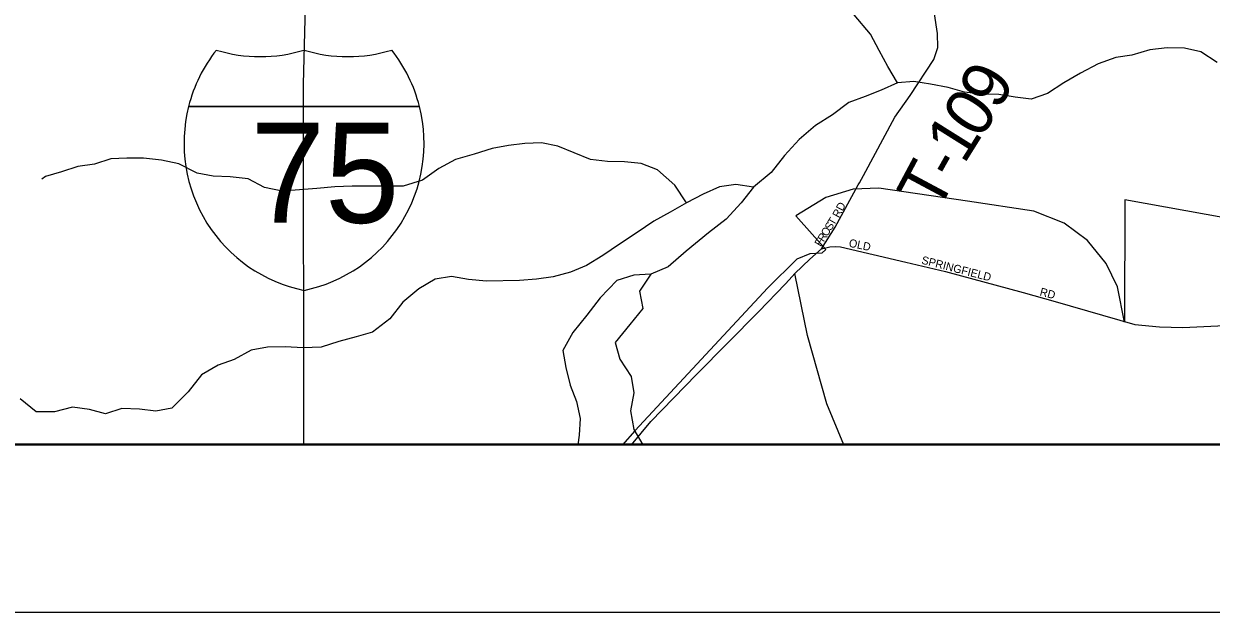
# Model space of a CAD drawing. Extents: x 0 to 680, y 0 to 440.
# Drawn here: x 493.34 to 518.1, y 173.86 to 186.12 of the extents above; entities that cross this region are included whole.
import ezdxf

# ---------------------------------------------------------------- set-up
doc = ezdxf.new("R2010")
doc.units = 0
for name, color, linetype in [('GM_X_Adjacent_County', 7, 'Continuous'), ('GM_X_City_Street', 7, 'Continuous'), ('GM_X_City_Street_Text', 7, 'Continuous'), ('GM_X_Corporation', 7, 'Continuous'), ('GM_X_County', 7, 'Continuous'), ('GM_X_Interstate_Location', 7, 'Continuous'), ('GM_X_Interstate_Route', 7, 'Continuous'), ('GM_X_Interstate_Shield', 7, 'Continuous'), ('GM_X_Minor_River', 7, 'Continuous'), ('GM_X_Township', 7, 'Continuous'), ('GM_X_Township_Road', 7, 'Continuous'), ('GM_X_Township_Road_Text', 7, 'Continuous'), ('SH_Data', 7, 'Continuous'), ('SH_Text', 7, 'Continuous')]:
    doc.layers.add(name, color=color, linetype=linetype)

msp = doc.modelspace()

# ---------------------------------------------------------------- linework, layer by layer
at = {"layer": 'GM_X_Adjacent_County'}
msp.add_lwpolyline([(345.039, 177.346), (520.893, 177.346), (521.309, 177.976), (521.849, 179.233), (522.757, 181.343), (525.036, 184.716), (526.665, 186.39), (528.059, 188.064), (519.299, 188.118), (512.018, 188.164), (499.168, 188.244), (489.489, 188.304), (462.863, 188.461), (453.715, 188.46)], dxfattribs=at)
at = {"layer": 'GM_X_City_Street'}
for points in [[(509.973, 181.432), (510.263, 181.884), (510.742, 182.764), (510.767, 182.81), (510.849, 182.963)], [(509.421, 180.916), (509.735, 181.219), (509.973, 181.432)], [(509.973, 181.432), (509.973, 181.432), (510.151, 181.472), (510.265, 181.483), (510.375, 181.475), (511.736, 181.155), (512.56, 180.962), (514.184, 180.523), (514.853, 180.333), (516.511, 179.857), (517.024, 179.803), (517.509, 179.789), (518.679, 179.845), (519.079, 179.84), (519.388, 179.817), (519.648, 179.774), (519.895, 179.695), (520.19, 179.579), (520.544, 179.46), (520.912, 179.375), (521.318, 179.318), (521.853, 179.247)], [(509.3, 180.786), (509.421, 180.916)], [(510.442, 177.346), (510.089, 178.202), (509.683, 179.628), (509.421, 180.916)], [(506.012, 177.346), (506.413, 177.83), (507.371, 178.814), (508.666, 180.129), (509.218, 180.698), (509.3, 180.786)]]:
    msp.add_lwpolyline(points, dxfattribs=at)
at = {"layer": 'GM_X_Corporation'}
msp.add_lwpolyline([(518.421, 182.068), (516.304, 182.451), (516.299, 179.906), (516.149, 180.639), (515.915, 181.128), (515.527, 181.608), (515.037, 181.969), (514.402, 182.215), (513.023, 182.425), (511.175, 182.693), (510.639, 182.672), (510.063, 182.499), (509.438, 182.119), (510.065, 181.419), (509.982, 181.344), (509.73, 181.328), (509.461, 181.213), (508.859, 180.617), (506.08, 177.637), (505.827, 177.346), (520.893, 177.346)], dxfattribs=at)
msp.add_lwpolyline([(518.421, 182.068), (516.304, 182.451), (516.299, 179.906), (516.149, 180.639), (515.915, 181.128), (515.527, 181.608), (515.037, 181.969), (514.402, 182.215), (513.023, 182.425), (511.175, 182.693), (510.639, 182.672), (510.063, 182.499), (509.438, 182.119), (510.065, 181.419), (509.982, 181.344), (509.73, 181.328), (509.461, 181.213), (508.859, 180.617), (506.08, 177.637), (505.827, 177.346), (520.893, 177.346)], dxfattribs=at)
at = {"layer": 'GM_X_County'}
msp.add_lwpolyline([(345.039, 177.346), (520.893, 177.346), (521.309, 177.976), (521.849, 179.233), (522.757, 181.343), (525.036, 184.716), (526.665, 186.39), (528.059, 188.064), (519.299, 188.118), (512.018, 188.164), (499.168, 188.244), (489.489, 188.304), (462.863, 188.461), (453.715, 188.46)], dxfattribs=at)
at = {"layer": 'GM_X_Interstate_Route'}
msp.add_lwpolyline([(499.178, 177.346), (499.172, 184.861), (499.261, 188.387)], dxfattribs=at)
at = {"layer": 'GM_X_Interstate_Shield'}
for p, q in [((496.775, 184.4), (501.591, 184.4)), ((501.591, 184.4), (496.775, 184.4)), ((501.591, 184.4), (496.775, 184.4))]:
    msp.add_line(p, q, dxfattribs=at)
for centre, start, end in [((499.809, 183.632), 141.669, 165.8066), ((498.268, 188.566), 253.0091, 286.9909), ((500.097, 188.566), 253.0091, 286.9909), ((498.557, 183.632), 14.1934, 38.331), ((499.809, 183.632), 165.8066, 258.463), ((498.557, 183.632), 281.537, 14.1934)]:
    msp.add_arc(centre, 3.129, start, end, dxfattribs=at)
at = {"layer": 'GM_X_Minor_River'}
for points in [[(511.563, 184.888), (511.362, 185.23), (511.182, 185.565), (511.001, 185.907), (510.659, 186.309), (510.317, 186.557), (509.962, 186.805), (509.62, 187.08), (509.258, 187.294), (509.098, 187.683), (509.109, 188.187)], [(518.231, 185.316), (517.89, 185.537), (517.548, 185.617), (517.186, 185.624), (516.824, 185.577), (516.449, 185.47), (516.114, 185.417), (515.745, 185.289), (515.377, 185.095), (515.028, 184.894), (514.693, 184.667), (514.351, 184.553), (514.016, 184.593), (513.674, 184.647), (513.306, 184.654), (512.957, 184.694), (512.616, 184.794), (512.247, 184.861), (511.905, 184.922), (511.563, 184.888), (511.222, 184.741), (510.887, 184.607), (510.545, 184.48), (510.203, 184.225), (509.848, 184.004), (509.513, 183.71), (509.204, 183.375), (508.923, 183.02), (508.561, 182.719), (508.186, 182.772), (507.851, 182.726), (507.509, 182.572), (507.16, 182.391), (506.819, 182.197), (506.477, 182.009), (506.128, 181.775), (505.76, 181.527), (505.418, 181.293), (505.076, 181.085), (504.741, 180.945), (504.379, 180.851), (504.031, 180.797), (503.675, 180.771), (502.992, 180.757), (502.616, 180.791), (502.261, 180.858), (501.92, 180.798), (501.578, 180.597), (501.243, 180.323), (500.974, 179.974), (500.613, 179.693), (500.271, 179.599), (499.909, 179.499), (499.54, 179.385), (499.165, 179.372), (498.79, 179.392), (498.421, 179.385), (498.079, 179.319), (497.724, 179.124), (497.389, 179.004), (497.047, 178.803), (496.766, 178.455), (496.424, 178.113), (496.089, 178.046), (495.754, 178.087), (495.385, 178.107), (495.043, 177.993), (494.708, 178.08), (494.353, 178.134), (493.978, 178.033), (493.596, 178.034), (493.26, 178.308)], [(507.16, 182.391), (506.919, 182.759), (506.557, 183.081), (506.215, 183.208), (505.867, 183.242), (505.512, 183.255), (505.157, 183.296), (504.815, 183.43), (504.48, 183.57), (504.138, 183.644), (503.789, 183.624), (503.448, 183.584), (503.106, 183.524), (502.731, 183.403), (502.342, 183.29), (501.993, 183.109), (501.652, 182.861), (501.249, 182.741), (500.184, 182.741), (499.829, 182.727), (499.447, 182.687), (499.091, 182.661), (498.73, 182.634), (498.361, 182.708), (498.019, 182.889), (497.644, 182.935), (497.289, 182.949), (496.954, 183.009), (496.572, 183.204), (496.21, 183.277), (495.834, 183.318), (495.486, 183.324), (495.151, 183.304), (494.816, 183.197), (494.467, 183.15), (494.125, 183.036), (493.79, 182.936), (493.716, 182.882)], [(508.561, 182.719), (508.3, 182.39), (507.985, 182.049), (507.616, 181.768), (507.154, 181.386), (506.778, 181.058), (506.416, 180.904), (506.061, 180.884), (505.706, 180.77), (505.357, 180.409), (505.083, 180.047), (504.788, 179.685), (504.58, 179.31), (504.647, 178.962), (504.734, 178.594), (504.868, 178.252), (504.942, 177.897), (504.922, 177.549), (504.895, 177.346)], [(506.416, 180.904), (506.182, 180.549), (506.249, 180.187), (505.981, 179.852), (505.672, 179.477), (505.773, 179.129), (506.007, 178.774), (506.061, 178.433), (505.994, 178.057), (506.061, 177.669), (506.25, 177.346)]]:
    msp.add_lwpolyline(points, dxfattribs=at)
at = {"layer": 'GM_X_Township'}
msp.add_lwpolyline([(397.702, 177.346), (520.893, 177.346), (521.309, 177.976), (521.849, 179.233), (522.757, 181.343), (525.036, 184.716), (526.665, 186.39), (528.059, 188.064), (519.299, 188.118), (512.018, 188.164), (499.168, 188.244), (489.489, 188.304), (462.863, 188.461), (453.715, 188.46)], dxfattribs=at)
at = {"layer": 'GM_X_Township_Road'}
msp.add_lwpolyline([(510.849, 182.963), (511.505, 184.179), (511.828, 184.628), (512.318, 185.38), (512.403, 185.626), (512.396, 185.92), (512.254, 186.833), (512.114, 187.525), (512.226, 188.325)], dxfattribs=at)
at = {"layer": 'SH_Data'}
for p, q in [((345.039, 177.359), (583.039, 177.359)), ((341.539, 173.859), (586.539, 173.859))]:
    msp.add_line(p, q, dxfattribs=at)
at = {"layer": 'SH_Text'}
for points in [[(345.039, 415.359), (583.039, 415.359), (583.039, 177.359), (345.039, 177.359)], [(345.039, 415.359), (345.039, 177.359), (583.038, 177.359), (583.038, 415.359)]]:
    msp.add_lwpolyline(points, close=True, dxfattribs=at)

# ---------------------------------------------------------------- texts
at = {"layer": 'GM_X_City_Street_Text'}
for s, height, rotation, p in [('RD', 0.1669, 62.1033, (510.34, 182.064)), ('T', 0.167, 59.7623, (510.236, 181.904)), ('O', 0.167, 57.7467, (510.092, 181.675)), ('S', 0.167, 57.7891, (510.171, 181.799)), ('F', 0.167, 57.7572, (509.959, 181.464)), ('R', 0.167, 57.7449, (510.022, 181.563)), ('OLD', 0.1669, 348.3094, (510.535, 181.478)), ('SPRINGFIELD', 0.16689, 345.5452, (512.049, 181.125)), ('RD', 0.1669, 345.2542, (514.517, 180.464))]:
    msp.add_text(s, height=height, rotation=rotation, dxfattribs=at).set_placement(p)
at = {"layer": 'GM_X_Interstate_Location'}
for s in ['-', '.', ',']:
    msp.add_text(s, height=0.00334, dxfattribs=at).set_placement((499.182, 183.068))
msp.add_text('75', height=0.00334, rotation=0, dxfattribs=at).set_placement((498.501, 182.377))
at = {"layer": 'GM_X_Interstate_Shield'}
msp.add_text('75', height=2.0862, dxfattribs=at).set_placement((498.068, 181.974))
at = {"layer": 'GM_X_Township_Road_Text'}
for s, rotation, p in [('9', 61.4979, (513.672, 184.293)), ('0', 55.9058, (513.271, 183.691)), ('1', 57.9554, (512.948, 183.176)), ('T', 61.8574, (512.401, 182.173)), ('-', 60.442, (512.751, 182.828))]:
    msp.add_text(s, height=1.001, rotation=rotation, dxfattribs=at).set_placement(p)

doc.saveas('drawing.dxf')
